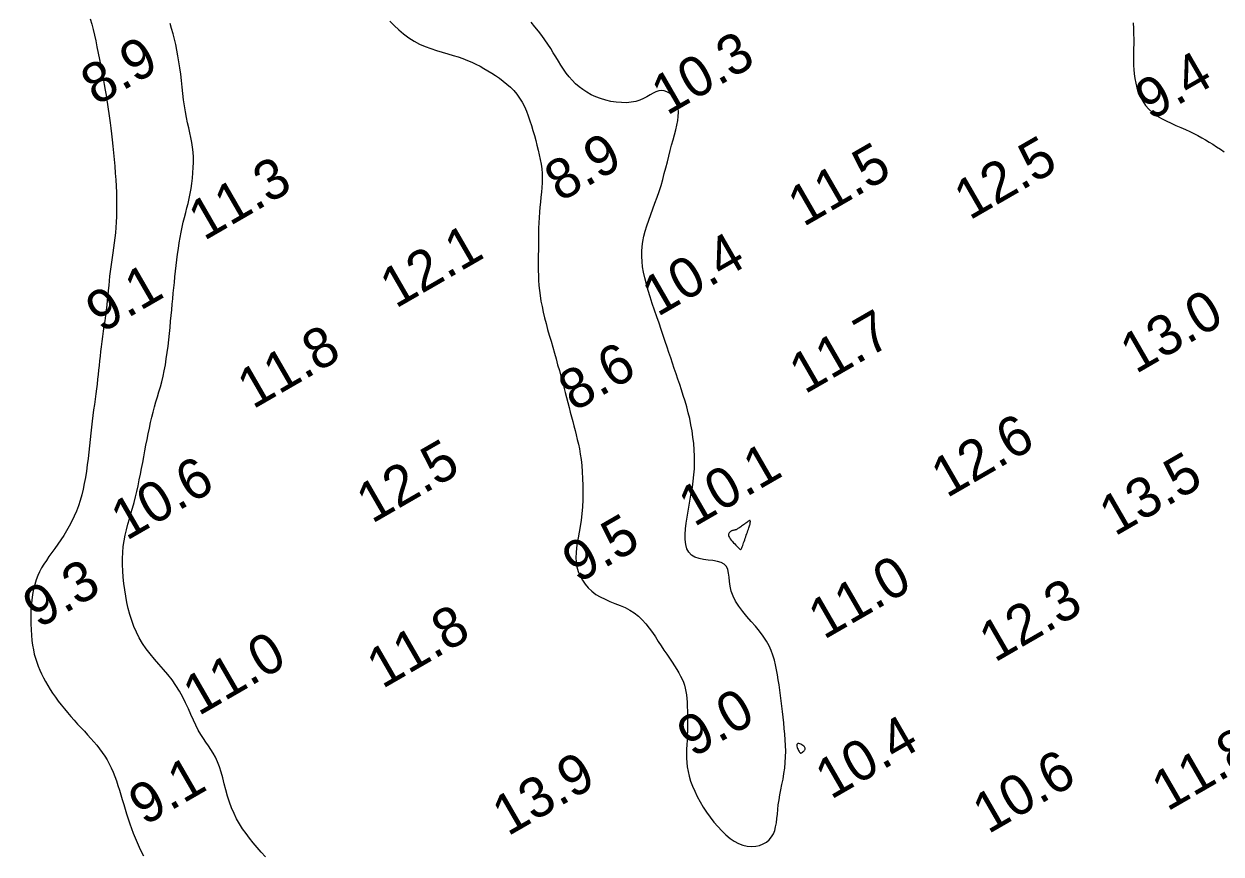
# Model space of a CAD drawing. Extents: x 3024098 to 3056816, y 418252 to 509144.
# Drawn here: x 3036168.6 to 3036317.9, y 419992.1 to 420095.6 of the extents above; entities that cross this region are included whole.
import ezdxf

# ---------------------------------------------------------------- set-up
doc = ezdxf.new("R2010")
doc.units = 0
doc.layers.add('V-CHAN-CONT-EL10', color=7, linetype='Continuous')
doc.layers.add('V-TOPO-SOUN-0911', color=7, linetype='Continuous')

msp = doc.modelspace()

# ---------------------------------------------------------------- linework, layer by layer
at = {"layer": 'V-CHAN-CONT-EL10'}
for points in [[(3036176.85, 420096.23), (3036177.03, 420095.58), (3036177.2, 420094.92), (3036177.36, 420094.23), (3036177.52, 420093.51), (3036177.68, 420092.76), (3036177.84, 420091.98), (3036178, 420091.18), (3036178.16, 420090.37), (3036178.31, 420089.58), (3036178.45, 420088.8), (3036178.58, 420088.06), (3036178.7, 420087.36), (3036178.81, 420086.72), (3036178.91, 420086.12), (3036179, 420085.55), (3036179.08, 420084.99), (3036179.16, 420084.44), (3036179.24, 420083.87), (3036179.32, 420083.26), (3036179.4, 420082.62), (3036179.48, 420081.91), (3036179.56, 420081.16), (3036179.65, 420080.37), (3036179.73, 420079.55), (3036179.81, 420078.71), (3036179.89, 420077.87), (3036179.96, 420077.02), (3036180.02, 420076.19), (3036180.06, 420075.37), (3036180.1, 420074.58), (3036180.12, 420073.8), (3036180.13, 420073.05), (3036180.13, 420072.32), (3036180.11, 420071.6), (3036180.08, 420070.91), (3036180.04, 420070.23), (3036179.98, 420069.57), (3036179.9, 420068.93), (3036179.82, 420068.3), (3036179.73, 420067.69), (3036179.65, 420067.08), (3036179.56, 420066.48), (3036179.47, 420065.9), (3036179.39, 420065.31), (3036179.32, 420064.73), (3036179.26, 420064.15), (3036179.2, 420063.57), (3036179.15, 420062.98), (3036179.09, 420062.39), (3036179.03, 420061.79), (3036178.97, 420061.17), (3036178.9, 420060.55), (3036178.82, 420059.91), (3036178.73, 420059.25), (3036178.64, 420058.6), (3036178.55, 420057.93), (3036178.46, 420057.28), (3036178.37, 420056.63), (3036178.28, 420055.99), (3036178.2, 420055.36), (3036178.12, 420054.76), (3036178.06, 420054.17), (3036178, 420053.59), (3036177.94, 420053.02), (3036177.88, 420052.45), (3036177.82, 420051.88), (3036177.76, 420051.3), (3036177.69, 420050.71), (3036177.61, 420050.1), (3036177.53, 420049.47), (3036177.44, 420048.83), (3036177.35, 420048.17), (3036177.26, 420047.48), (3036177.17, 420046.78), (3036177.08, 420046.06), (3036176.99, 420045.32), (3036176.9, 420044.56), (3036176.82, 420043.78), (3036176.74, 420042.99), (3036176.65, 420042.19), (3036176.56, 420041.4), (3036176.46, 420040.61), (3036176.36, 420039.83), (3036176.23, 420039.06), (3036176.1, 420038.31), (3036175.94, 420037.59), (3036175.77, 420036.88), (3036175.58, 420036.18), (3036175.36, 420035.51), (3036175.12, 420034.85), (3036174.85, 420034.22), (3036174.56, 420033.59), (3036174.23, 420032.99), (3036173.89, 420032.4), (3036173.53, 420031.82), (3036173.16, 420031.26), (3036172.78, 420030.72), (3036172.41, 420030.2), (3036172.04, 420029.69), (3036171.69, 420029.2), (3036171.37, 420028.72), (3036171.06, 420028.25), (3036170.78, 420027.78), (3036170.53, 420027.3), (3036170.3, 420026.81), (3036170.09, 420026.28), (3036169.92, 420025.72), (3036169.77, 420025.11), (3036169.65, 420024.45), (3036169.55, 420023.75), (3036169.49, 420023.03), (3036169.44, 420022.28), (3036169.43, 420021.53), (3036169.43, 420020.79), (3036169.46, 420020.07), (3036169.5, 420019.38), (3036169.56, 420018.74), (3036169.64, 420018.13), (3036169.75, 420017.56), (3036169.86, 420017.02), (3036170, 420016.51), (3036170.16, 420016.01), (3036170.34, 420015.52), (3036170.54, 420015.03), (3036170.76, 420014.55), (3036171, 420014.07), (3036171.25, 420013.59), (3036171.53, 420013.11), (3036171.83, 420012.62), (3036172.15, 420012.14), (3036172.49, 420011.66), (3036172.84, 420011.17), (3036173.22, 420010.69), (3036173.62, 420010.21), (3036174.02, 420009.73), (3036174.43, 420009.25), (3036174.85, 420008.77), (3036175.27, 420008.3), (3036175.69, 420007.85), (3036176.11, 420007.4), (3036176.51, 420006.95), (3036176.91, 420006.52), (3036177.29, 420006.09), (3036177.65, 420005.65), (3036178, 420005.22), (3036178.33, 420004.77), (3036178.65, 420004.31), (3036178.94, 420003.84), (3036179.21, 420003.34), (3036179.46, 420002.83), (3036179.69, 420002.3), (3036179.9, 420001.76), (3036180.1, 420001.21), (3036180.29, 420000.64), (3036180.48, 420000.06), (3036180.66, 419999.48), (3036180.83, 419998.89), (3036181.01, 419998.29), (3036181.19, 419997.69), (3036181.37, 419997.09), (3036181.56, 419996.49), (3036181.76, 419995.88), (3036181.97, 419995.28), (3036182.19, 419994.69), (3036182.43, 419994.1), (3036182.69, 419993.52), (3036182.94, 419992.95), (3036183.21, 419992.41), (3036183.47, 419991.89)], [(3036198.68, 419991.75), (3036198.17, 419992.33), (3036197.66, 419992.91), (3036197.18, 419993.49), (3036196.71, 419994.07), (3036196.27, 419994.65), (3036195.85, 419995.24), (3036195.46, 419995.86), (3036195.1, 419996.49), (3036194.77, 419997.15), (3036194.47, 419997.85), (3036194.21, 419998.57), (3036193.97, 419999.32), (3036193.76, 420000.08), (3036193.56, 420000.84), (3036193.36, 420001.59), (3036193.16, 420002.3), (3036192.95, 420002.98), (3036192.72, 420003.6), (3036192.47, 420004.16), (3036192.19, 420004.67), (3036191.9, 420005.14), (3036191.59, 420005.6), (3036191.27, 420006.05), (3036190.95, 420006.52), (3036190.63, 420007.01), (3036190.32, 420007.55), (3036190.01, 420008.15), (3036189.71, 420008.8), (3036189.4, 420009.48), (3036189.08, 420010.2), (3036188.74, 420010.93), (3036188.37, 420011.67), (3036187.97, 420012.4), (3036187.53, 420013.11), (3036187.04, 420013.8), (3036186.51, 420014.47), (3036185.97, 420015.12), (3036185.41, 420015.77), (3036184.86, 420016.41), (3036184.32, 420017.05), (3036183.82, 420017.7), (3036183.35, 420018.36), (3036182.95, 420019.05), (3036182.59, 420019.75), (3036182.28, 420020.47), (3036182.02, 420021.2), (3036181.79, 420021.95), (3036181.59, 420022.71), (3036181.42, 420023.48), (3036181.28, 420024.25), (3036181.15, 420025.04), (3036181.04, 420025.83), (3036180.96, 420026.62), (3036180.9, 420027.4), (3036180.87, 420028.18), (3036180.87, 420028.95), (3036180.9, 420029.7), (3036180.96, 420030.44), (3036181.06, 420031.16), (3036181.19, 420031.85), (3036181.35, 420032.54), (3036181.53, 420033.22), (3036181.72, 420033.9), (3036181.91, 420034.57), (3036182.11, 420035.24), (3036182.3, 420035.93), (3036182.48, 420036.62), (3036182.65, 420037.32), (3036182.81, 420038.03), (3036182.96, 420038.75), (3036183.1, 420039.47), (3036183.25, 420040.19), (3036183.39, 420040.92), (3036183.52, 420041.64), (3036183.66, 420042.37), (3036183.79, 420043.09), (3036183.93, 420043.8), (3036184.07, 420044.51), (3036184.21, 420045.2), (3036184.36, 420045.89), (3036184.52, 420046.56), (3036184.69, 420047.21), (3036184.86, 420047.85), (3036185.04, 420048.48), (3036185.23, 420049.1), (3036185.41, 420049.72), (3036185.59, 420050.35), (3036185.76, 420051), (3036185.93, 420051.67), (3036186.08, 420052.36), (3036186.21, 420053.1), (3036186.33, 420053.85), (3036186.44, 420054.63), (3036186.54, 420055.42), (3036186.63, 420056.21), (3036186.71, 420056.99), (3036186.79, 420057.77), (3036186.86, 420058.53), (3036186.93, 420059.26), (3036187, 420059.97), (3036187.06, 420060.66), (3036187.13, 420061.35), (3036187.2, 420062.02), (3036187.27, 420062.7), (3036187.34, 420063.38), (3036187.41, 420064.06), (3036187.49, 420064.77), (3036187.57, 420065.48), (3036187.65, 420066.19), (3036187.74, 420066.91), (3036187.84, 420067.61), (3036187.94, 420068.31), (3036188.06, 420068.99), (3036188.18, 420069.65), (3036188.31, 420070.28), (3036188.45, 420070.89), (3036188.6, 420071.49), (3036188.75, 420072.08), (3036188.89, 420072.66), (3036189.04, 420073.24), (3036189.17, 420073.84), (3036189.3, 420074.45), (3036189.41, 420075.08), (3036189.51, 420075.72), (3036189.59, 420076.37), (3036189.65, 420077.03), (3036189.69, 420077.69), (3036189.71, 420078.35), (3036189.7, 420078.99), (3036189.66, 420079.62), (3036189.59, 420080.24), (3036189.49, 420080.84), (3036189.38, 420081.44), (3036189.25, 420082.05), (3036189.12, 420082.66), (3036188.98, 420083.3), (3036188.84, 420083.96), (3036188.71, 420084.65), (3036188.6, 420085.38), (3036188.49, 420086.15), (3036188.4, 420086.93), (3036188.3, 420087.73), (3036188.21, 420088.54), (3036188.12, 420089.34), (3036188.02, 420090.13), (3036187.9, 420090.9), (3036187.78, 420091.64), (3036187.65, 420092.35), (3036187.5, 420093.04), (3036187.34, 420093.72), (3036187.17, 420094.38), (3036186.99, 420095.03), (3036186.79, 420095.67)], [(3036214.21, 420095.95), (3036214.73, 420095.4), (3036215.31, 420094.86), (3036215.92, 420094.36), (3036216.56, 420093.89), (3036217.23, 420093.47), (3036217.92, 420093.11), (3036218.63, 420092.8), (3036219.34, 420092.53), (3036220.04, 420092.29), (3036220.74, 420092.08), (3036221.43, 420091.88), (3036222.09, 420091.69), (3036222.72, 420091.49), (3036223.32, 420091.29), (3036223.89, 420091.07), (3036224.43, 420090.84), (3036224.95, 420090.59), (3036225.46, 420090.33), (3036225.95, 420090.06), (3036226.43, 420089.78), (3036226.91, 420089.48), (3036227.4, 420089.17), (3036227.88, 420088.84), (3036228.35, 420088.49), (3036228.8, 420088.12), (3036229.24, 420087.72), (3036229.66, 420087.3), (3036230.05, 420086.85), (3036230.4, 420086.37), (3036230.72, 420085.85), (3036231, 420085.31), (3036231.25, 420084.74), (3036231.48, 420084.15), (3036231.68, 420083.54), (3036231.88, 420082.93), (3036232.05, 420082.31), (3036232.23, 420081.7), (3036232.4, 420081.09), (3036232.56, 420080.49), (3036232.71, 420079.89), (3036232.85, 420079.3), (3036232.97, 420078.71), (3036233.07, 420078.12), (3036233.15, 420077.54), (3036233.19, 420076.96), (3036233.21, 420076.38), (3036233.19, 420075.79), (3036233.16, 420075.21), (3036233.11, 420074.62), (3036233.05, 420074.02), (3036232.98, 420073.4), (3036232.92, 420072.78), (3036232.86, 420072.14), (3036232.82, 420071.48), (3036232.79, 420070.82), (3036232.76, 420070.14), (3036232.75, 420069.46), (3036232.74, 420068.77), (3036232.73, 420068.1), (3036232.73, 420067.42), (3036232.72, 420066.77), (3036232.72, 420066.12), (3036232.72, 420065.49), (3036232.72, 420064.87), (3036232.73, 420064.26), (3036232.75, 420063.64), (3036232.8, 420063.01), (3036232.86, 420062.38), (3036232.94, 420061.73), (3036233.05, 420061.06), (3036233.19, 420060.37), (3036233.34, 420059.67), (3036233.51, 420058.96), (3036233.7, 420058.24), (3036233.89, 420057.51), (3036234.1, 420056.78), (3036234.31, 420056.04), (3036234.52, 420055.3), (3036234.73, 420054.57), (3036234.94, 420053.84), (3036235.14, 420053.12), (3036235.35, 420052.4), (3036235.54, 420051.7), (3036235.73, 420051.01), (3036235.92, 420050.33), (3036236.09, 420049.67), (3036236.26, 420049.03), (3036236.42, 420048.41), (3036236.57, 420047.8), (3036236.72, 420047.2), (3036236.87, 420046.61), (3036237.02, 420046.04), (3036237.16, 420045.48), (3036237.31, 420044.92), (3036237.45, 420044.36), (3036237.59, 420043.8), (3036237.73, 420043.22), (3036237.85, 420042.61), (3036237.96, 420041.97), (3036238.06, 420041.29), (3036238.14, 420040.55), (3036238.21, 420039.76), (3036238.25, 420038.93), (3036238.28, 420038.06), (3036238.28, 420037.17), (3036238.26, 420036.28), (3036238.22, 420035.4), (3036238.16, 420034.54), (3036238.07, 420033.72), (3036237.96, 420032.95), (3036237.83, 420032.23), (3036237.71, 420031.54), (3036237.59, 420030.89), (3036237.5, 420030.26), (3036237.43, 420029.66), (3036237.41, 420029.07), (3036237.45, 420028.48), (3036237.55, 420027.91), (3036237.71, 420027.34), (3036237.94, 420026.79), (3036238.22, 420026.26), (3036238.56, 420025.75), (3036238.96, 420025.29), (3036239.41, 420024.86), (3036239.92, 420024.48), (3036240.46, 420024.15), (3036241.05, 420023.87), (3036241.66, 420023.6), (3036242.29, 420023.35), (3036242.92, 420023.1), (3036243.54, 420022.83), (3036244.13, 420022.52), (3036244.69, 420022.17), (3036245.21, 420021.77), (3036245.69, 420021.31), (3036246.14, 420020.81), (3036246.56, 420020.28), (3036246.95, 420019.73), (3036247.33, 420019.17), (3036247.69, 420018.61), (3036248.05, 420018.05), (3036248.4, 420017.52), (3036248.75, 420017), (3036249.09, 420016.51), (3036249.41, 420016.03), (3036249.72, 420015.57), (3036250, 420015.12), (3036250.25, 420014.7), (3036250.48, 420014.29), (3036250.67, 420013.9), (3036250.83, 420013.52), (3036250.96, 420013.15), (3036251.06, 420012.76), (3036251.14, 420012.36), (3036251.21, 420011.95), (3036251.25, 420011.5), (3036251.29, 420011.02), (3036251.31, 420010.49), (3036251.33, 420009.93), (3036251.34, 420009.35), (3036251.34, 420008.74), (3036251.33, 420008.12), (3036251.32, 420007.51), (3036251.3, 420006.89), (3036251.28, 420006.29), (3036251.25, 420005.72), (3036251.23, 420005.16), (3036251.22, 420004.61), (3036251.22, 420004.07), (3036251.25, 420003.52), (3036251.3, 420002.97), (3036251.4, 420002.4), (3036251.53, 420001.81), (3036251.72, 420001.2), (3036251.95, 420000.57), (3036252.23, 419999.92), (3036252.55, 419999.26), (3036252.9, 419998.61), (3036253.29, 419997.95), (3036253.7, 419997.31), (3036254.15, 419996.68), (3036254.61, 419996.08), (3036255.1, 419995.51), (3036255.6, 419994.97), (3036256.11, 419994.48), (3036256.64, 419994.05), (3036257.17, 419993.69), (3036257.71, 419993.39), (3036258.25, 419993.18), (3036258.79, 419993.06), (3036259.32, 419993.02), (3036259.84, 419993.06), (3036260.32, 419993.17), (3036260.77, 419993.35), (3036261.18, 419993.58), (3036261.53, 419993.88), (3036261.82, 419994.22), (3036262.04, 419994.6), (3036262.21, 419995.03), (3036262.33, 419995.49), (3036262.42, 419995.98), (3036262.48, 419996.51), (3036262.54, 419997.06), (3036262.59, 419997.63), (3036262.66, 419998.23), (3036262.76, 419998.85), (3036262.87, 419999.48), (3036262.99, 420000.12), (3036263.12, 420000.78), (3036263.25, 420001.45), (3036263.36, 420002.13), (3036263.46, 420002.82), (3036263.53, 420003.52), (3036263.57, 420004.22), (3036263.58, 420004.93), (3036263.56, 420005.64), (3036263.53, 420006.35), (3036263.48, 420007.05), (3036263.41, 420007.76), (3036263.34, 420008.47), (3036263.26, 420009.17), (3036263.18, 420009.86), (3036263.1, 420010.54), (3036263.02, 420011.22), (3036262.94, 420011.88), (3036262.85, 420012.54), (3036262.76, 420013.19), (3036262.66, 420013.83), (3036262.56, 420014.45), (3036262.45, 420015.07), (3036262.32, 420015.68), (3036262.17, 420016.28), (3036261.99, 420016.88), (3036261.77, 420017.47), (3036261.5, 420018.07), (3036261.18, 420018.66), (3036260.79, 420019.27), (3036260.33, 420019.87), (3036259.82, 420020.49), (3036259.28, 420021.11), (3036258.74, 420021.73), (3036258.22, 420022.36), (3036257.74, 420022.99), (3036257.33, 420023.62), (3036257.01, 420024.25), (3036256.79, 420024.87), (3036256.66, 420025.49), (3036256.58, 420026.08), (3036256.52, 420026.63), (3036256.45, 420027.14), (3036256.35, 420027.58), (3036256.18, 420027.96), (3036255.92, 420028.25), (3036255.54, 420028.45), (3036255.06, 420028.59), (3036254.51, 420028.68), (3036253.93, 420028.75), (3036253.34, 420028.83), (3036252.77, 420028.94), (3036252.25, 420029.11), (3036251.82, 420029.36), (3036251.49, 420029.72), (3036251.26, 420030.17), (3036251.12, 420030.7), (3036251.05, 420031.3), (3036251.04, 420031.95), (3036251.09, 420032.65), (3036251.18, 420033.37), (3036251.29, 420034.11), (3036251.41, 420034.85), (3036251.54, 420035.6), (3036251.68, 420036.34), (3036251.81, 420037.09), (3036251.94, 420037.85), (3036252.04, 420038.61), (3036252.13, 420039.37), (3036252.19, 420040.15), (3036252.21, 420040.93), (3036252.21, 420041.72), (3036252.17, 420042.51), (3036252.11, 420043.3), (3036252.02, 420044.09), (3036251.9, 420044.86), (3036251.77, 420045.63), (3036251.61, 420046.39), (3036251.43, 420047.13), (3036251.24, 420047.86), (3036251.03, 420048.57), (3036250.81, 420049.28), (3036250.59, 420049.97), (3036250.36, 420050.65), (3036250.13, 420051.32), (3036249.9, 420051.99), (3036249.68, 420052.65), (3036249.46, 420053.3), (3036249.24, 420053.97), (3036249.02, 420054.64), (3036248.79, 420055.32), (3036248.56, 420056.03), (3036248.31, 420056.75), (3036248.06, 420057.51), (3036247.78, 420058.29), (3036247.5, 420059.1), (3036247.22, 420059.93), (3036246.94, 420060.76), (3036246.67, 420061.58), (3036246.43, 420062.39), (3036246.2, 420063.18), (3036246.01, 420063.93), (3036245.86, 420064.65), (3036245.74, 420065.33), (3036245.67, 420065.99), (3036245.63, 420066.62), (3036245.64, 420067.25), (3036245.68, 420067.87), (3036245.77, 420068.49), (3036245.9, 420069.13), (3036246.07, 420069.78), (3036246.27, 420070.45), (3036246.51, 420071.14), (3036246.76, 420071.84), (3036247.02, 420072.55), (3036247.28, 420073.27), (3036247.54, 420074), (3036247.79, 420074.73), (3036248.03, 420075.47), (3036248.24, 420076.21), (3036248.44, 420076.95), (3036248.63, 420077.68), (3036248.82, 420078.4), (3036249, 420079.11), (3036249.18, 420079.81), (3036249.35, 420080.49), (3036249.54, 420081.14), (3036249.71, 420081.78), (3036249.88, 420082.39), (3036250.02, 420082.98), (3036250.12, 420083.55), (3036250.19, 420084.09), (3036250.2, 420084.6), (3036250.16, 420085.09), (3036250.05, 420085.55), (3036249.88, 420085.98), (3036249.65, 420086.36), (3036249.39, 420086.69), (3036249.09, 420086.96), (3036248.77, 420087.16), (3036248.43, 420087.28), (3036248.09, 420087.32), (3036247.75, 420087.28), (3036247.4, 420087.15), (3036247.05, 420086.98), (3036246.68, 420086.77), (3036246.28, 420086.54), (3036245.85, 420086.32), (3036245.39, 420086.11), (3036244.88, 420085.95), (3036244.32, 420085.84), (3036243.72, 420085.79), (3036243.09, 420085.8), (3036242.44, 420085.85), (3036241.79, 420085.96), (3036241.14, 420086.11), (3036240.5, 420086.3), (3036239.9, 420086.52), (3036239.32, 420086.79), (3036238.79, 420087.09), (3036238.28, 420087.42), (3036237.81, 420087.78), (3036237.37, 420088.16), (3036236.96, 420088.58), (3036236.57, 420089.02), (3036236.21, 420089.48), (3036235.87, 420089.96), (3036235.54, 420090.46), (3036235.23, 420090.97), (3036234.91, 420091.5), (3036234.59, 420092.03), (3036234.27, 420092.57), (3036233.92, 420093.11), (3036233.55, 420093.65), (3036233.15, 420094.19), (3036232.73, 420094.73), (3036232.29, 420095.27), (3036231.85, 420095.82)], [(3036306.92, 420095.73), (3036306.96, 420095.03), (3036306.98, 420094.36), (3036306.99, 420093.71), (3036306.99, 420093.11), (3036306.98, 420092.54), (3036306.96, 420092), (3036306.95, 420091.48), (3036306.95, 420090.96), (3036306.96, 420090.45), (3036306.99, 420089.92), (3036307.05, 420089.38), (3036307.13, 420088.82), (3036307.24, 420088.24), (3036307.39, 420087.66), (3036307.59, 420087.08), (3036307.83, 420086.51), (3036308.12, 420085.97), (3036308.47, 420085.45), (3036308.88, 420084.98), (3036309.35, 420084.56), (3036309.87, 420084.17), (3036310.44, 420083.83), (3036311.03, 420083.52), (3036311.64, 420083.23), (3036312.25, 420082.96), (3036312.85, 420082.71), (3036313.43, 420082.45), (3036313.98, 420082.2), (3036314.5, 420081.95), (3036315, 420081.69), (3036315.48, 420081.42), (3036315.94, 420081.16), (3036316.4, 420080.88), (3036316.86, 420080.6), (3036317.33, 420080.3), (3036317.8, 420080), (3036318.28, 420079.68)]]:
    msp.add_lwpolyline(points, dxfattribs=at)
for points in [[(3036257.74, 420030.24), (3036257.82, 420030.16), (3036257.88, 420030.1), (3036257.93, 420030.07), (3036257.97, 420030.07), (3036258, 420030.08), (3036258.04, 420030.13), (3036258.07, 420030.2), (3036258.12, 420030.3), (3036258.16, 420030.42), (3036258.22, 420030.56), (3036258.27, 420030.72), (3036258.33, 420030.89), (3036258.4, 420031.08), (3036258.47, 420031.27), (3036258.53, 420031.47), (3036258.6, 420031.67), (3036258.67, 420031.86), (3036258.74, 420032.06), (3036258.81, 420032.25), (3036258.87, 420032.43), (3036258.93, 420032.6), (3036258.98, 420032.76), (3036259.03, 420032.91), (3036259.07, 420033.04), (3036259.1, 420033.15), (3036259.13, 420033.24), (3036259.15, 420033.33), (3036259.16, 420033.4), (3036259.17, 420033.46), (3036259.18, 420033.51), (3036259.18, 420033.55), (3036259.18, 420033.59), (3036259.17, 420033.62), (3036259.16, 420033.65), (3036259.14, 420033.67), (3036259.12, 420033.67), (3036259.1, 420033.68), (3036259.06, 420033.67), (3036259.02, 420033.65), (3036258.98, 420033.63), (3036258.93, 420033.59), (3036258.86, 420033.55), (3036258.79, 420033.5), (3036258.72, 420033.44), (3036258.63, 420033.37), (3036258.54, 420033.3), (3036258.44, 420033.22), (3036258.33, 420033.14), (3036258.21, 420033.06), (3036258.09, 420032.97), (3036257.97, 420032.89), (3036257.85, 420032.81), (3036257.74, 420032.73), (3036257.63, 420032.67), (3036257.54, 420032.61), (3036257.46, 420032.57), (3036257.39, 420032.54), (3036257.33, 420032.52), (3036257.28, 420032.51), (3036257.23, 420032.49), (3036257.19, 420032.49), (3036257.15, 420032.48), (3036257.1, 420032.47), (3036257.05, 420032.46), (3036257, 420032.45), (3036256.94, 420032.43), (3036256.88, 420032.4), (3036256.82, 420032.38), (3036256.76, 420032.34), (3036256.7, 420032.3), (3036256.64, 420032.26), (3036256.58, 420032.2), (3036256.53, 420032.14), (3036256.49, 420032.08), (3036256.46, 420032), (3036256.45, 420031.91), (3036256.46, 420031.8), (3036256.49, 420031.69), (3036256.56, 420031.55), (3036256.65, 420031.41), (3036256.77, 420031.25), (3036256.91, 420031.09), (3036257.06, 420030.92), (3036257.22, 420030.76), (3036257.37, 420030.61), (3036257.51, 420030.46), (3036257.64, 420030.34)], [(3036265.61, 420004.74), (3036265.64, 420004.76), (3036265.67, 420004.78), (3036265.71, 420004.81), (3036265.74, 420004.83), (3036265.77, 420004.86), (3036265.81, 420004.9), (3036265.85, 420004.94), (3036265.89, 420004.98), (3036265.94, 420005.04), (3036265.97, 420005.09), (3036266, 420005.16), (3036266.01, 420005.23), (3036266.01, 420005.3), (3036265.98, 420005.38), (3036265.92, 420005.47), (3036265.84, 420005.56), (3036265.73, 420005.64), (3036265.6, 420005.72), (3036265.47, 420005.79), (3036265.34, 420005.84), (3036265.22, 420005.87), (3036265.11, 420005.87), (3036265.04, 420005.84), (3036264.99, 420005.77), (3036264.98, 420005.66), (3036264.99, 420005.54), (3036265.02, 420005.4), (3036265.07, 420005.26), (3036265.12, 420005.12), (3036265.19, 420004.99), (3036265.25, 420004.88), (3036265.3, 420004.8), (3036265.35, 420004.74), (3036265.4, 420004.71), (3036265.44, 420004.69), (3036265.48, 420004.69), (3036265.52, 420004.7), (3036265.55, 420004.71), (3036265.58, 420004.73)]]:
    msp.add_lwpolyline(points, close=True, dxfattribs=at)

# ---------------------------------------------------------------- texts
at = {"layer": 'V-TOPO-SOUN-0911'}
for s, p in [('10.3 ', (3036248.77, 420084.13)), ('8.9', (3036177.61, 420085.35)), ('9.4', (3036309.1, 420083.48)), ('8.9', (3036235.45, 420073.34)), ('11.5 ', (3036265.79, 420070.25)), ('12.5 ', (3036286.52, 420071.07)), ('11.3 ', (3036191.03, 420068.51)), ('12.1 ', (3036214.93, 420060.06)), ('10.4 ', (3036247.59, 420059.03)), ('9.1', (3036178.24, 420057.01)), ('13.0 ', (3036307.25, 420051.91)), ('11.7 ', (3036265.96, 420049.38)), ('11.8 ', (3036197.13, 420047.51)), ('8.6', (3036237.18, 420047.2)), ('12.6 ', (3036283.67, 420036.43)), ('12.5 ', (3036211.98, 420033.24)), ('10.6 ', (3036181.35, 420031.11)), ('10.1 ', (3036252.16, 420032.83)), ('13.5 ', (3036304.63, 420031.66)), ('9.5', (3036237.67, 420025.8)), ('9.3', (3036170.39, 420020.16)), ('11.0 ', (3036268.34, 420018.77)), ('12.3 ', (3036289.65, 420015.92)), ('11.8 ', (3036213.27, 420012.64)), ('11.0 ', (3036190.35, 420009.26)), ('9.0', (3036252, 420004.05)), ('10.4 ', (3036269.21, 419998.82)), ('11.8 ', (3036311.17, 419997.35)), ('13.9 ', (3036228.92, 419994.26)), ('10.6 ', (3036288.83, 419994.53)), ('9.1', (3036183.59, 419995.56))]:
    msp.add_text(s, height=5, rotation=30, dxfattribs=at).set_placement(p)

doc.saveas('drawing.dxf')
